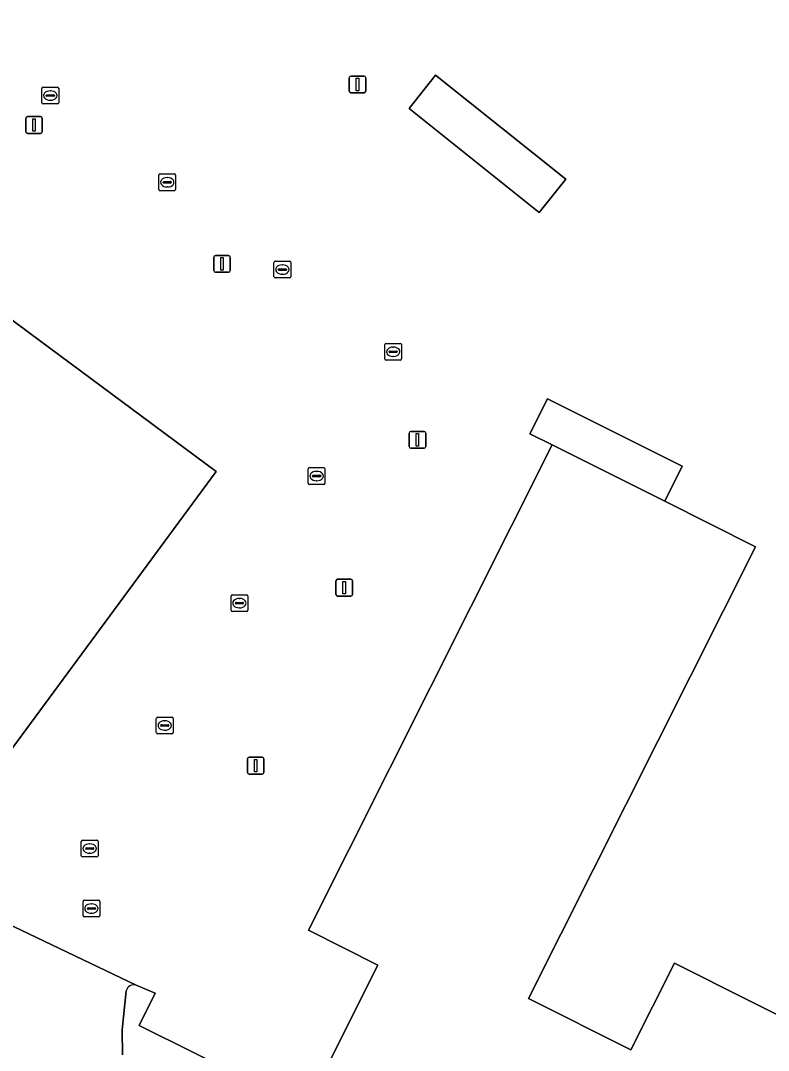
# Model space of a CAD drawing. Extents: x 160349 to 161355, y 381727 to 382854.
# Drawn here: x 160436 to 160480.7, y 382029.8 to 382091.3 of the extents above; entities that cross this region are included whole.
import ezdxf

# ---------------------------------------------------------------- set-up
doc = ezdxf.new("R2010")
doc.units = 0
for name, color, linetype in [('IMGEO_Erf', 7, 'Continuous'), ('IMGEO_Kolk', 7, 'Continuous'), ('IMGEO_Lichtmast', 7, 'Continuous'), ('IMGEO_Pand', 7, 'Continuous'), ('IMGEO_Rijbaan_lokaal_open', 7, 'Continuous'), ('IMGEO_Rioolput', 7, 'Continuous'), ('IMGEO_Voetpad_op_trap', 7, 'Continuous'), ('IMGEO_Voetpad_open', 7, 'Continuous')]:
    doc.layers.add(name, color=color, linetype=linetype)

msp = doc.modelspace()

# ---------------------------------------------------------------- linework, layer by layer
at = {"layer": 'IMGEO_Erf'}
for points in [[(160481.828, 382188.002), (160442.501, 382147.099), (160436.177, 382140.906), (160414.747, 382119.51), (160411.966, 382116.562), (160403.61, 382106.983), (160399.063, 382101.977), (160394.41, 382096.662), (160404.73, 382089.236), (160405.11, 382089.807), (160407.736, 382093.752), (160417.915, 382086.892), (160417.702, 382086.577), (160447.683, 382064.351), (160432.148, 382043.338)], [(160426.477, 382041.501), (160435.106, 382037.409), (160442.897, 382033.686), (160444.03, 382033.206), (160443.07, 382031.277), (160459.519, 382023.117), (160498.2, 382004.121), (160498.363, 382004.454), (160500, 382003.585), (160500.339, 382003.405), (160500.202, 382003.127), (160506.018, 382000.266), (160508.456, 381999.148)]]:
    msp.add_lwpolyline(points, dxfattribs=at)
for points in [[(160459.212, 382086.045), (160460.794, 382088.028), (160468.571, 382081.819), (160466.988, 382079.837)], [(160479.916, 382059.863), (160466.35, 382032.89), (160472.463, 382029.821), (160475.062, 382034.999), (160515.732, 382014.582), (160512.424, 382007.997), (160513.909, 382007.227), (160510.392, 382000.227), (160508.55, 382001.159), (160509.315, 382002.675), (160460.202, 382027.329), (160459.424, 382025.758), (160454.11, 382028.419), (160455.535, 382031.265), (160457.345, 382034.882), (160453.202, 382036.961), (160467.763, 382065.943), (160466.417, 382066.617), (160467.478, 382068.699), (160475.537, 382064.67), (160474.49, 382062.578)]]:
    msp.add_lwpolyline(points, close=True, dxfattribs=at)
at = {"layer": 'IMGEO_Kolk'}
for p, q in [((160437.263, 382086.386), (160437.263, 382087.238)), ((160437.338, 382087.312), (160438.19, 382087.312)), ((160437.565, 382086.855), (160437.963, 382086.855)), ((160437.751, 382087.092), (160437.776, 382087.092)), ((160438.264, 382087.238), (160438.264, 382086.386)), ((160438.19, 382086.312), (160437.338, 382086.312)), ((160437.522, 382086.806), (160437.522, 382086.818)), ((160437.96, 382086.769), (160437.562, 382086.769)), ((160437.774, 382086.532), (160437.749, 382086.532)), ((160438.006, 382086.818), (160438.006, 382086.806)), ((160444.253, 382081.206), (160444.253, 382082.058)), ((160444.328, 382082.132), (160445.18, 382082.132)), ((160445.254, 382082.058), (160445.254, 382081.206)), ((160444.512, 382081.626), (160444.512, 382081.638)), ((160444.95, 382081.589), (160444.552, 382081.589)), ((160444.555, 382081.675), (160444.953, 382081.675)), ((160444.764, 382081.352), (160444.739, 382081.352)), ((160444.741, 382081.912), (160444.766, 382081.912)), ((160444.996, 382081.638), (160444.996, 382081.626)), ((160445.18, 382081.132), (160444.328, 382081.132)), ((160451.134, 382075.991), (160451.134, 382076.843)), ((160451.209, 382076.917), (160452.061, 382076.917)), ((160451.393, 382076.411), (160451.393, 382076.423)), ((160451.436, 382076.46), (160451.834, 382076.46)), ((160451.622, 382076.697), (160451.647, 382076.697)), ((160451.877, 382076.423), (160451.877, 382076.411)), ((160452.135, 382076.843), (160452.135, 382075.991)), ((160452.061, 382075.917), (160451.209, 382075.917)), ((160451.831, 382076.374), (160451.433, 382076.374)), ((160451.645, 382076.137), (160451.62, 382076.137)), ((160457.756, 382071.085), (160457.756, 382071.937)), ((160457.831, 382072.011), (160458.683, 382072.011)), ((160458.015, 382071.505), (160458.015, 382071.517)), ((160458.058, 382071.554), (160458.456, 382071.554)), ((160458.244, 382071.791), (160458.269, 382071.791)), ((160458.499, 382071.517), (160458.499, 382071.505)), ((160458.757, 382071.937), (160458.757, 382071.085)), ((160458.683, 382071.011), (160457.831, 382071.011)), ((160458.453, 382071.468), (160458.055, 382071.468)), ((160458.267, 382071.231), (160458.242, 382071.231)), ((160453.181, 382063.663), (160453.181, 382064.515)), ((160453.256, 382064.589), (160454.108, 382064.589)), ((160453.483, 382064.132), (160453.881, 382064.132)), ((160453.669, 382064.369), (160453.694, 382064.369)), ((160454.182, 382064.515), (160454.182, 382063.663)), ((160454.108, 382063.589), (160453.256, 382063.589)), ((160453.44, 382064.083), (160453.44, 382064.095)), ((160453.878, 382064.046), (160453.48, 382064.046)), ((160453.692, 382063.809), (160453.667, 382063.809)), ((160453.924, 382064.095), (160453.924, 382064.083)), ((160448.569, 382056.07), (160448.569, 382056.922)), ((160448.644, 382056.996), (160449.496, 382056.996)), ((160449.057, 382056.776), (160449.082, 382056.776)), ((160449.57, 382056.922), (160449.57, 382056.07)), ((160448.828, 382056.49), (160448.828, 382056.502)), ((160449.266, 382056.453), (160448.868, 382056.453)), ((160448.871, 382056.539), (160449.269, 382056.539)), ((160449.08, 382056.216), (160449.055, 382056.216)), ((160449.312, 382056.502), (160449.312, 382056.49)), ((160449.496, 382055.996), (160448.644, 382055.996)), ((160444.101, 382048.764), (160444.101, 382049.616)), ((160444.176, 382049.69), (160445.028, 382049.69)), ((160444.589, 382049.47), (160444.614, 382049.47)), ((160445.102, 382049.616), (160445.102, 382048.764)), ((160444.36, 382049.184), (160444.36, 382049.196)), ((160444.798, 382049.147), (160444.4, 382049.147)), ((160444.403, 382049.233), (160444.801, 382049.233)), ((160444.612, 382048.91), (160444.587, 382048.91)), ((160444.844, 382049.196), (160444.844, 382049.184)), ((160445.028, 382048.69), (160444.176, 382048.69)), ((160439.618, 382041.413), (160439.618, 382042.265)), ((160439.693, 382042.339), (160440.545, 382042.339)), ((160440.106, 382042.119), (160440.131, 382042.119)), ((160440.619, 382042.265), (160440.619, 382041.413)), ((160439.877, 382041.833), (160439.877, 382041.845)), ((160440.315, 382041.796), (160439.917, 382041.796)), ((160439.92, 382041.882), (160440.318, 382041.882)), ((160440.129, 382041.559), (160440.104, 382041.559)), ((160440.361, 382041.845), (160440.361, 382041.833)), ((160440.545, 382041.339), (160439.693, 382041.339))]:
    msp.add_line(p, q, dxfattribs=at)
for points in [[(160437.263, 382086.386), (160437.263, 382087.238)], [(160437.338, 382087.312), (160438.19, 382087.312)], [(160438.264, 382087.238), (160438.264, 382086.386)], [(160438.19, 382086.312), (160437.338, 382086.312)], [(160444.253, 382081.206), (160444.253, 382082.058)], [(160444.328, 382082.132), (160445.18, 382082.132)], [(160445.254, 382082.058), (160445.254, 382081.206)], [(160445.18, 382081.132), (160444.328, 382081.132)], [(160451.134, 382075.991), (160451.134, 382076.843)], [(160451.209, 382076.917), (160452.061, 382076.917)], [(160452.135, 382076.843), (160452.135, 382075.991)], [(160452.061, 382075.917), (160451.209, 382075.917)], [(160457.756, 382071.085), (160457.756, 382071.937)], [(160457.831, 382072.011), (160458.683, 382072.011)], [(160458.757, 382071.937), (160458.757, 382071.085)], [(160458.683, 382071.011), (160457.831, 382071.011)], [(160453.181, 382063.663), (160453.181, 382064.515)], [(160453.256, 382064.589), (160454.108, 382064.589)], [(160454.182, 382064.515), (160454.182, 382063.663)], [(160454.108, 382063.589), (160453.256, 382063.589)], [(160448.569, 382056.07), (160448.569, 382056.922)], [(160448.644, 382056.996), (160449.496, 382056.996)], [(160449.57, 382056.922), (160449.57, 382056.07)], [(160449.496, 382055.996), (160448.644, 382055.996)], [(160444.101, 382048.764), (160444.101, 382049.616)], [(160444.176, 382049.69), (160445.028, 382049.69)], [(160445.102, 382049.616), (160445.102, 382048.764)], [(160445.028, 382048.69), (160444.176, 382048.69)], [(160439.618, 382041.413), (160439.618, 382042.265)], [(160439.693, 382042.339), (160440.545, 382042.339)], [(160440.619, 382042.265), (160440.619, 382041.413)], [(160440.545, 382041.339), (160439.693, 382041.339)]]:
    msp.add_lwpolyline(points, dxfattribs=at)
for centre, radius, start, end in [((160437.34, 382087.236), 0.0765, 91.55205, 178.44795), ((160437.34, 382087.236), 0.0765, 91.55205, 178.44795), ((160437.562, 382086.815), 0.0403, 85.87752, 175.75265), ((160437.967, 382086.817), 0.0386, 1.73085, 96.63898), ((160438.188, 382087.236), 0.0765, 1.55205, 88.44795), ((160438.188, 382087.236), 0.0765, 1.55205, 88.44795), ((160437.34, 382086.388), 0.0765, 181.55205, 268.44795), ((160437.34, 382086.388), 0.0765, 181.55205, 268.44795), ((160437.559, 382086.805), 0.0366, 178.93798, 274.71019), ((160437.963, 382086.812), 0.043, 264.86636, 352.45326), ((160438.188, 382086.388), 0.0765, 271.55205, 358.44795), ((160438.188, 382086.388), 0.0765, 271.55205, 358.44795), ((160444.33, 382082.056), 0.0765, 91.55205, 178.44795), ((160444.33, 382082.056), 0.0765, 91.55205, 178.44795), ((160445.178, 382082.056), 0.0765, 1.55205, 88.44795), ((160445.178, 382082.056), 0.0765, 1.55205, 88.44795), ((160444.552, 382081.635), 0.0403, 85.87752, 175.75265), ((160444.549, 382081.625), 0.0366, 178.93798, 274.71019), ((160444.953, 382081.632), 0.043, 264.86636, 352.45326), ((160444.957, 382081.637), 0.0386, 1.73085, 96.63898), ((160444.33, 382081.208), 0.0765, 181.55205, 268.44795), ((160444.33, 382081.208), 0.0765, 181.55205, 268.44795), ((160445.178, 382081.208), 0.0765, 271.55205, 358.44795), ((160445.178, 382081.208), 0.0765, 271.55205, 358.44795), ((160451.211, 382076.841), 0.0765, 91.55205, 178.44795), ((160451.211, 382076.841), 0.0765, 91.55205, 178.44795), ((160451.433, 382076.42), 0.0403, 85.87752, 175.75265), ((160451.43, 382076.41), 0.0366, 178.93798, 274.71019), ((160451.834, 382076.417), 0.043, 264.86636, 352.45326), ((160451.838, 382076.422), 0.0386, 1.73085, 96.63898), ((160452.059, 382076.841), 0.0765, 1.55205, 88.44795), ((160452.059, 382076.841), 0.0765, 1.55205, 88.44795), ((160451.211, 382075.993), 0.0765, 181.55205, 268.44795), ((160451.211, 382075.993), 0.0765, 181.55205, 268.44795), ((160452.059, 382075.993), 0.0765, 271.55205, 358.44795), ((160452.059, 382075.993), 0.0765, 271.55205, 358.44795), ((160457.833, 382071.935), 0.0765, 91.55205, 178.44795), ((160457.833, 382071.935), 0.0765, 91.55205, 178.44795), ((160458.055, 382071.514), 0.0403, 85.87752, 175.75265), ((160458.052, 382071.504), 0.0366, 178.93798, 274.71019), ((160458.456, 382071.511), 0.043, 264.86636, 352.45326), ((160458.46, 382071.516), 0.0386, 1.73085, 96.63898), ((160458.681, 382071.935), 0.0765, 1.55205, 88.44795), ((160458.681, 382071.935), 0.0765, 1.55205, 88.44795), ((160457.833, 382071.087), 0.0765, 181.55205, 268.44795), ((160457.833, 382071.087), 0.0765, 181.55205, 268.44795), ((160458.681, 382071.087), 0.0765, 271.55205, 358.44795), ((160458.681, 382071.087), 0.0765, 271.55205, 358.44795), ((160453.258, 382064.513), 0.0765, 91.55205, 178.44795), ((160453.258, 382064.513), 0.0765, 91.55205, 178.44795), ((160453.48, 382064.092), 0.0403, 85.87752, 175.75265), ((160453.885, 382064.094), 0.0386, 1.73085, 96.63898), ((160454.106, 382064.513), 0.0765, 1.55205, 88.44795), ((160454.106, 382064.513), 0.0765, 1.55205, 88.44795), ((160453.258, 382063.665), 0.0765, 181.55205, 268.44795), ((160453.258, 382063.665), 0.0765, 181.55205, 268.44795), ((160453.477, 382064.082), 0.0366, 178.93798, 274.71019), ((160453.881, 382064.089), 0.043, 264.86636, 352.45326), ((160454.106, 382063.665), 0.0765, 271.55205, 358.44795), ((160454.106, 382063.665), 0.0765, 271.55205, 358.44795), ((160448.646, 382056.92), 0.0765, 91.55205, 178.44795), ((160448.646, 382056.92), 0.0765, 91.55205, 178.44795), ((160449.494, 382056.92), 0.0765, 1.55205, 88.44795), ((160449.494, 382056.92), 0.0765, 1.55205, 88.44795), ((160448.868, 382056.499), 0.0403, 85.87752, 175.75265), ((160448.865, 382056.489), 0.0366, 178.93798, 274.71019), ((160449.269, 382056.496), 0.043, 264.86636, 352.45326), ((160449.273, 382056.501), 0.0386, 1.73085, 96.63898), ((160448.646, 382056.072), 0.0765, 181.55205, 268.44795), ((160448.646, 382056.072), 0.0765, 181.55205, 268.44795), ((160449.494, 382056.072), 0.0765, 271.55205, 358.44795), ((160449.494, 382056.072), 0.0765, 271.55205, 358.44795), ((160444.178, 382049.614), 0.0765, 91.55205, 178.44795), ((160444.178, 382049.614), 0.0765, 91.55205, 178.44795), ((160445.026, 382049.614), 0.0765, 1.55205, 88.44795), ((160445.026, 382049.614), 0.0765, 1.55205, 88.44795), ((160444.178, 382048.766), 0.0765, 181.55205, 268.44795), ((160444.178, 382048.766), 0.0765, 181.55205, 268.44795), ((160444.4, 382049.193), 0.0403, 85.87752, 175.75265), ((160444.397, 382049.183), 0.0366, 178.93798, 274.71019), ((160444.801, 382049.19), 0.043, 264.86636, 352.45326), ((160444.805, 382049.195), 0.0386, 1.73085, 96.63898), ((160445.026, 382048.766), 0.0765, 271.55205, 358.44795), ((160445.026, 382048.766), 0.0765, 271.55205, 358.44795), ((160439.695, 382042.263), 0.0765, 91.55205, 178.44795), ((160439.695, 382042.263), 0.0765, 91.55205, 178.44795), ((160440.543, 382042.263), 0.0765, 1.55205, 88.44795), ((160440.543, 382042.263), 0.0765, 1.55205, 88.44795), ((160439.695, 382041.415), 0.0765, 181.55205, 268.44795), ((160439.695, 382041.415), 0.0765, 181.55205, 268.44795), ((160439.917, 382041.842), 0.0403, 85.87752, 175.75265), ((160439.914, 382041.832), 0.0366, 178.93798, 274.71019), ((160440.318, 382041.839), 0.043, 264.86636, 352.45326), ((160440.322, 382041.844), 0.0386, 1.73085, 96.63898), ((160440.543, 382041.415), 0.0765, 271.55205, 358.44795), ((160440.543, 382041.415), 0.0765, 271.55205, 358.44795)]:
    msp.add_arc(centre, radius, start, end, dxfattribs=at)
for centre, major_axis, ratio, start_param, end_param in [((160437.75, 382086.812), (-0.387, 0.002), 0.722429, 4.712389, 7.853982), ((160437.775, 382086.812), (-0.39, 0.002), 0.717154, 1.570796, 4.712389), ((160444.74, 382081.632), (-0.387, 0.002), 0.722429, 4.712389, 7.853982), ((160444.765, 382081.632), (-0.39, 0.002), 0.717154, 1.570796, 4.712389), ((160451.621, 382076.417), (-0.387, 0.002), 0.722429, 4.712389, 7.853982), ((160451.646, 382076.417), (-0.39, 0.002), 0.717154, 1.570796, 4.712389), ((160458.243, 382071.511), (-0.387, 0.002), 0.722429, 4.712389, 7.853982), ((160458.268, 382071.511), (-0.39, 0.002), 0.717154, 1.570796, 4.712389), ((160453.668, 382064.089), (-0.387, 0.002), 0.722429, 4.712389, 7.853982), ((160453.693, 382064.089), (-0.39, 0.002), 0.717154, 1.570796, 4.712389), ((160449.056, 382056.496), (-0.387, 0.002), 0.722429, 4.712389, 7.853982), ((160449.081, 382056.496), (-0.39, 0.002), 0.717154, 1.570796, 4.712389), ((160444.588, 382049.19), (-0.387, 0.002), 0.722429, 4.712389, 7.853982), ((160444.613, 382049.19), (-0.39, 0.002), 0.717154, 1.570796, 4.712389), ((160440.105, 382041.839), (-0.387, 0.002), 0.722429, 4.712389, 7.853982), ((160440.13, 382041.839), (-0.39, 0.002), 0.717154, 1.570796, 4.712389)]:
    msp.add_ellipse(centre, major_axis=major_axis, ratio=ratio, start_param=start_param, end_param=end_param, dxfattribs=at)
at = {"layer": 'IMGEO_Lichtmast'}
for p, q in [((160455.629, 382087.077), (160455.629, 382087.877)), ((160455.629, 382087.877), (160455.629, 382087.077)), ((160455.729, 382087.977), (160456.519, 382087.977)), ((160456.519, 382087.977), (160455.729, 382087.977)), ((160456.619, 382087.877), (160456.619, 382087.077)), ((160456.619, 382087.077), (160456.619, 382087.877)), ((160456.519, 382086.977), (160455.729, 382086.977)), ((160455.729, 382086.977), (160456.519, 382086.977)), ((160436.297, 382084.655), (160436.297, 382085.455)), ((160436.297, 382085.455), (160436.297, 382084.655)), ((160436.397, 382085.555), (160437.187, 382085.555)), ((160437.187, 382085.555), (160436.397, 382085.555)), ((160437.287, 382085.455), (160437.287, 382084.655)), ((160437.287, 382084.655), (160437.287, 382085.455)), ((160437.187, 382084.555), (160436.397, 382084.555)), ((160436.397, 382084.555), (160437.187, 382084.555)), ((160447.53, 382076.357), (160447.53, 382077.157)), ((160447.53, 382077.157), (160447.53, 382076.357)), ((160447.63, 382077.257), (160448.42, 382077.257)), ((160448.42, 382077.257), (160447.63, 382077.257)), ((160448.52, 382077.157), (160448.52, 382076.357)), ((160448.52, 382076.357), (160448.52, 382077.157)), ((160448.42, 382076.257), (160447.63, 382076.257)), ((160447.63, 382076.257), (160448.42, 382076.257)), ((160459.21, 382065.85), (160459.21, 382066.65)), ((160459.21, 382066.65), (160459.21, 382065.85)), ((160459.31, 382066.75), (160460.1, 382066.75)), ((160460.1, 382066.75), (160459.31, 382066.75)), ((160460.2, 382066.65), (160460.2, 382065.85)), ((160460.2, 382065.85), (160460.2, 382066.65)), ((160460.1, 382065.75), (160459.31, 382065.75)), ((160459.31, 382065.75), (160460.1, 382065.75)), ((160454.836, 382057.02), (160454.836, 382057.82)), ((160454.836, 382057.82), (160454.836, 382057.02)), ((160454.936, 382057.92), (160455.726, 382057.92)), ((160455.726, 382057.92), (160454.936, 382057.92)), ((160455.826, 382057.82), (160455.826, 382057.02)), ((160455.826, 382057.02), (160455.826, 382057.82)), ((160455.726, 382056.92), (160454.936, 382056.92)), ((160454.936, 382056.92), (160455.726, 382056.92)), ((160449.546, 382046.39), (160449.546, 382047.19)), ((160449.546, 382047.19), (160449.546, 382046.39)), ((160449.646, 382047.29), (160450.436, 382047.29)), ((160450.436, 382047.29), (160449.646, 382047.29)), ((160450.536, 382047.19), (160450.536, 382046.39)), ((160450.536, 382046.39), (160450.536, 382047.19)), ((160450.436, 382046.29), (160449.646, 382046.29)), ((160449.646, 382046.29), (160450.436, 382046.29))]:
    msp.add_line(p, q, dxfattribs=at)
for points in [[(160456.049, 382087.852), (160456.199, 382087.852), (160456.199, 382087.102), (160456.049, 382087.102), (160456.049, 382087.852)], [(160436.717, 382085.43), (160436.867, 382085.43), (160436.867, 382084.68), (160436.717, 382084.68), (160436.717, 382085.43)], [(160447.95, 382077.132), (160448.1, 382077.132), (160448.1, 382076.382), (160447.95, 382076.382), (160447.95, 382077.132)], [(160459.63, 382066.625), (160459.78, 382066.625), (160459.78, 382065.875), (160459.63, 382065.875), (160459.63, 382066.625)], [(160455.256, 382057.795), (160455.406, 382057.795), (160455.406, 382057.045), (160455.256, 382057.045), (160455.256, 382057.795)], [(160449.966, 382047.165), (160450.116, 382047.165), (160450.116, 382046.415), (160449.966, 382046.415), (160449.966, 382047.165)]]:
    msp.add_lwpolyline(points, dxfattribs=at)
for centre, start, end in [((160455.729, 382087.877), 90, 180), ((160455.729, 382087.877), 90, 180), ((160456.519, 382087.877), 0, 90), ((160456.519, 382087.877), 360, 90), ((160455.729, 382087.077), 180, 270), ((160455.729, 382087.077), 180, 270), ((160456.519, 382087.077), 270, 0), ((160456.519, 382087.077), 270, 0), ((160436.397, 382085.455), 90, 180), ((160436.397, 382085.455), 90, 180), ((160437.187, 382085.455), 0, 90), ((160437.187, 382085.455), 360, 90), ((160436.397, 382084.655), 180, 270), ((160436.397, 382084.655), 180, 270), ((160437.187, 382084.655), 270, 0), ((160437.187, 382084.655), 270, 0), ((160447.63, 382077.157), 90, 180), ((160447.63, 382077.157), 90, 180), ((160448.42, 382077.157), 0, 90), ((160448.42, 382077.157), 360, 90), ((160447.63, 382076.357), 180, 270), ((160447.63, 382076.357), 180, 270), ((160448.42, 382076.357), 270, 0), ((160448.42, 382076.357), 270, 0), ((160459.31, 382066.65), 90, 180), ((160459.31, 382066.65), 90, 180), ((160460.1, 382066.65), 0, 90), ((160460.1, 382066.65), 360, 90), ((160459.31, 382065.85), 180, 270), ((160459.31, 382065.85), 180, 270), ((160460.1, 382065.85), 270, 0), ((160460.1, 382065.85), 270, 0), ((160454.936, 382057.82), 90, 180), ((160454.936, 382057.82), 90, 180), ((160455.726, 382057.82), 0, 90), ((160455.726, 382057.82), 360, 90), ((160454.936, 382057.02), 180, 270), ((160454.936, 382057.02), 180, 270), ((160455.726, 382057.02), 270, 0), ((160455.726, 382057.02), 270, 0), ((160449.646, 382047.19), 90, 180), ((160449.646, 382047.19), 90, 180), ((160450.436, 382047.19), 0, 90), ((160450.436, 382047.19), 360, 90), ((160449.646, 382046.39), 180, 270), ((160449.646, 382046.39), 180, 270), ((160450.436, 382046.39), 270, 0), ((160450.436, 382046.39), 270, 0)]:
    msp.add_arc(centre, 0.1, start, end, dxfattribs=at)
at = {"layer": 'IMGEO_Pand'}
for points in [[(160459.212, 382086.045), (160466.988, 382079.837), (160468.571, 382081.819), (160460.794, 382088.028)], [(160475.062, 382034.999), (160472.463, 382029.821), (160466.35, 382032.89), (160479.916, 382059.863), (160474.49, 382062.578), (160467.763, 382065.943), (160453.202, 382036.961), (160457.345, 382034.882), (160455.535, 382031.265), (160454.11, 382028.419), (160459.424, 382025.758), (160460.202, 382027.329), (160509.315, 382002.675), (160509.662, 382002.5), (160512.424, 382007.997), (160515.732, 382014.582)]]:
    msp.add_lwpolyline(points, close=True, dxfattribs=at)
msp.add_lwpolyline([(160432.148, 382043.338), (160447.683, 382064.351), (160417.702, 382086.577)], dxfattribs=at)
at = {"layer": 'IMGEO_Rijbaan_lokaal_open'}
for points in [[(160442.897, 382033.686), (160435.106, 382037.409)], [(160442.072, 382029.527), (160442.058, 382031.018), (160442.3, 382033.336)]]:
    msp.add_lwpolyline(points, dxfattribs=at)
msp.add_arc((160442.761, 382033.234), 0.472, 73.27407, 167.48911, dxfattribs=at)
at = {"layer": 'IMGEO_Rioolput'}
for p, q in [((160439.721, 382037.829), (160439.721, 382038.681)), ((160439.796, 382038.755), (160440.648, 382038.755)), ((160440.023, 382038.298), (160440.421, 382038.298)), ((160440.209, 382038.535), (160440.234, 382038.535)), ((160440.722, 382038.681), (160440.722, 382037.829)), ((160440.648, 382037.755), (160439.796, 382037.755)), ((160439.98, 382038.249), (160439.98, 382038.261)), ((160440.418, 382038.212), (160440.02, 382038.212)), ((160440.232, 382037.975), (160440.207, 382037.975)), ((160440.464, 382038.261), (160440.464, 382038.249))]:
    msp.add_line(p, q, dxfattribs=at)
for points in [[(160439.721, 382037.829), (160439.721, 382038.681)], [(160439.796, 382038.755), (160440.648, 382038.755)], [(160440.722, 382038.681), (160440.722, 382037.829)], [(160440.648, 382037.755), (160439.796, 382037.755)]]:
    msp.add_lwpolyline(points, dxfattribs=at)
for centre, radius, start, end in [((160439.798, 382038.679), 0.0765, 91.55205, 178.44795), ((160439.798, 382038.679), 0.0765, 91.55205, 178.44795), ((160440.02, 382038.258), 0.0403, 85.87752, 175.75265), ((160440.425, 382038.26), 0.0386, 1.73085, 96.63898), ((160440.646, 382038.679), 0.0765, 1.55205, 88.44795), ((160440.646, 382038.679), 0.0765, 1.55205, 88.44795), ((160439.798, 382037.831), 0.0765, 181.55205, 268.44795), ((160439.798, 382037.831), 0.0765, 181.55205, 268.44795), ((160440.017, 382038.248), 0.0366, 178.93798, 274.71019), ((160440.421, 382038.255), 0.043, 264.86636, 352.45326), ((160440.646, 382037.831), 0.0765, 271.55205, 358.44795), ((160440.646, 382037.831), 0.0765, 271.55205, 358.44795)]:
    msp.add_arc(centre, radius, start, end, dxfattribs=at)
for centre, major_axis, ratio, start_param, end_param in [((160440.208, 382038.255), (-0.387, 0.002), 0.722429, 4.712389, 7.853982), ((160440.233, 382038.255), (-0.39, 0.002), 0.717154, 1.570796, 4.712389)]:
    msp.add_ellipse(centre, major_axis=major_axis, ratio=ratio, start_param=start_param, end_param=end_param, dxfattribs=at)
at = {"layer": 'IMGEO_Voetpad_op_trap'}
msp.add_lwpolyline([(160467.478, 382068.699), (160466.417, 382066.617), (160467.763, 382065.943), (160474.49, 382062.578), (160475.537, 382064.67)], close=True, dxfattribs=at)
at = {"layer": 'IMGEO_Voetpad_open'}
for points in [[(160514.813, 381996.196), (160508.456, 381999.148), (160506.018, 382000.266), (160500.202, 382003.127), (160500, 382003.227), (160498.2, 382004.121), (160459.519, 382023.117), (160443.07, 382031.277), (160444.03, 382033.206), (160442.897, 382033.686)], [(160442.3, 382033.336), (160442.058, 382031.018), (160442.072, 382029.527)]]:
    msp.add_lwpolyline(points, dxfattribs=at)
msp.add_arc((160442.761, 382033.234), 0.472, 73.27407, 167.48911, dxfattribs=at)

doc.saveas('drawing.dxf')
